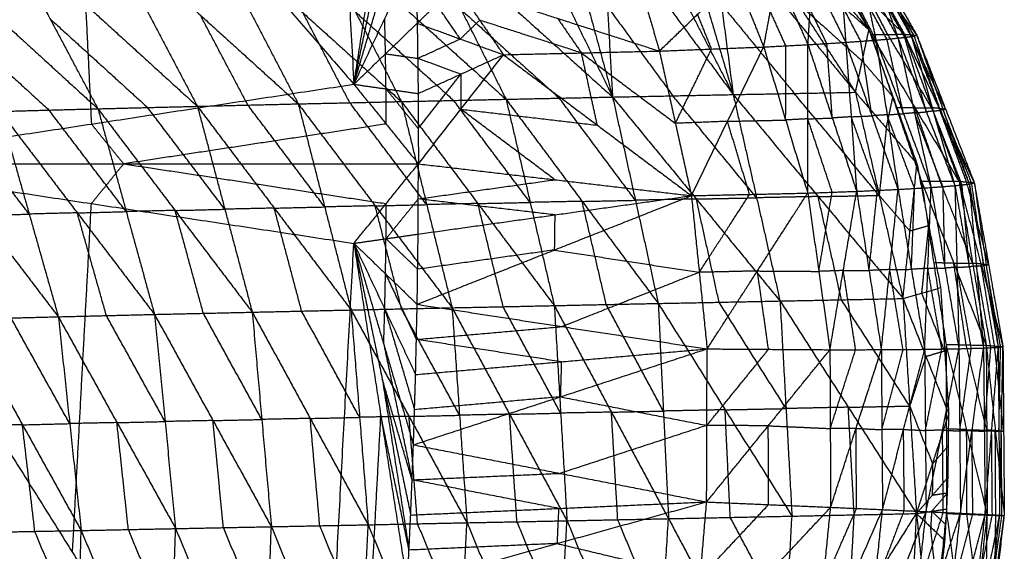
# Model space of a CAD drawing. Header units: millimetres. Extents: x -106 to 110, y -96 to 120.
# Tile 728 of 1020: x 98 to 110, y 7 to 14. Entities that reach past the tile are written whole.
import ezdxf

# ---------------------------------------------------------------- set-up
doc = ezdxf.new("R2010")
doc.units = ezdxf.units.MM
doc.header["$MEASUREMENT"] = 0
doc.layers.add('Default', color=7, linetype='Continuous', true_color=0x000000)

msp = doc.modelspace()

# ---------------------------------------------------------------- linework, layer by layer
at = {"layer": 'Default'}
for points in [[(101.283, 21.752, 12.017), (101.521, 17.355, 12.017), (101.759, 12.958, 12.017)], [(94.693, 21.103, 9.117), (98.226, 17.03, 10.567), (101.759, 12.958, 12.017)], [(101.759, 12.958, 12.017), (102.096, 15.112, 12.221), (102.432, 17.266, 12.424)], [(98.226, 17.03, 10.567), (98.339, 14.743, 10.567), (98.451, 12.457, 10.567)], [(101.759, 12.958, 12.017), (102.117, 14.67, 12.221), (102.475, 16.381, 12.424)], [(101.759, 12.958, 12.017), (102.135, 14.227, 12.221), (102.51, 15.496, 12.424)], [(102.543, 15.027, 9.868), (103.11, 13.898, 9.049), (103.677, 12.769, 8.231)], [(102.543, 15.027, 9.868), (103.782, 13.912, 9.425), (105.02, 12.797, 8.981)], [(103.92, 15.055, 10.635), (104.47, 13.926, 9.808), (105.02, 12.797, 8.981)], [(104.402, 15.064, 10.911), (104.711, 13.931, 9.946), (105.02, 12.797, 8.981)], [(104.888, 15.074, 11.192), (104.954, 13.936, 10.087), (105.02, 12.797, 8.981)], [(104.888, 15.074, 11.192), (105.714, 13.951, 10.528), (106.54, 12.828, 9.864)], [(105.376, 15.085, 11.479), (105.958, 13.956, 10.672), (106.54, 12.828, 9.864)], [(105.868, 15.095, 11.772), (106.204, 13.961, 10.818), (106.54, 12.828, 9.864)], [(106.241, 15.103, 11.995), (106.39, 13.965, 10.929), (106.54, 12.828, 9.864)], [(106.241, 15.103, 11.995), (107.161, 13.98, 11.392), (108.081, 12.857, 10.789)], [(106.615, 15.11, 12.221), (107.348, 13.984, 11.505), (108.081, 12.857, 10.789)], [(106.615, 15.11, 12.221), (107.433, 14.377, 11.869), (108.25, 13.644, 11.516)], [(106.991, 15.118, 12.449), (107.621, 14.381, 11.983), (108.25, 13.644, 11.516)], [(107.369, 15.125, 12.68), (107.81, 14.385, 12.098), (108.25, 13.644, 11.516)], [(96.078, 14.894, 6.774), (97.305, 13.771, 6.23), (98.533, 12.649, 5.686)], [(97.323, 14.922, 7.305), (97.928, 13.785, 6.495), (98.533, 12.649, 5.686)], [(97.323, 14.922, 7.305), (98.555, 13.801, 6.779), (99.787, 12.68, 6.254)], [(98.591, 14.948, 7.875), (99.189, 13.814, 7.064), (99.787, 12.68, 6.254)], [(98.591, 14.948, 7.875), (99.824, 13.829, 7.37), (101.058, 12.711, 6.864)], [(99.879, 14.974, 8.488), (100.468, 13.842, 7.676), (101.058, 12.711, 6.864)], [(99.879, 14.974, 8.488), (101.118, 13.857, 8.007), (102.358, 12.74, 7.525)], [(101.198, 15, 9.153), (101.778, 13.87, 8.339), (102.358, 12.74, 7.525)], [(101.198, 15, 9.153), (102.438, 13.884, 8.692), (103.677, 12.769, 8.231)], [(101.759, 12.958, 12.017), (102.148, 13.785, 12.221), (102.537, 14.611, 12.424)], [(102.537, 14.611, 12.424), (102.547, 14.169, 12.424), (102.557, 13.726, 12.424)], [(102.537, 14.611, 12.424), (102.547, 14.169, 12.424), (102.557, 13.726, 12.424)], [(108.242, 14.402, 12.311), (108.469, 13.995, 12.05), (108.696, 13.588, 11.789)], [(108.242, 14.402, 12.311), (108.548, 13.989, 12.275), (108.854, 13.575, 12.239)], [(108.382, 14.399, 12.682), (108.585, 13.979, 12.598), (108.788, 13.56, 12.514)], [(108.382, 14.399, 12.682), (108.618, 13.987, 12.461), (108.854, 13.575, 12.239)], [(105.609, 13.376, 13.634), (106.091, 13.839, 13.666), (106.573, 14.303, 13.698)], [(106.573, 14.303, 13.698), (106.749, 13.865, 13.685), (106.924, 13.428, 13.671)], [(106.924, 13.428, 13.671), (107.008, 13.876, 13.652), (107.093, 14.324, 13.634)], [(107.093, 14.324, 13.634), (107.288, 13.891, 13.589), (107.482, 13.457, 13.544)], [(107.482, 13.457, 13.544), (107.51, 13.901, 13.524), (107.537, 14.345, 13.504)], [(107.537, 14.345, 13.504), (107.747, 13.915, 13.423), (107.958, 13.486, 13.343)], [(107.859, 14.393, 12.034), (108.069, 13.988, 11.756), (108.278, 13.583, 11.479)], [(107.859, 14.393, 12.034), (108.277, 13.991, 11.911), (108.696, 13.588, 11.789)], [(107.894, 14.363, 13.326), (107.926, 13.925, 13.334), (107.958, 13.486, 13.343)], [(107.894, 14.363, 13.326), (108.116, 13.939, 13.207), (108.339, 13.514, 13.088)], [(108.156, 14.379, 13.118), (108.247, 13.946, 13.103), (108.339, 13.514, 13.088)], [(108.156, 14.379, 13.118), (108.386, 13.959, 12.961), (108.617, 13.539, 12.804)], [(108.318, 14.391, 12.898), (108.468, 13.965, 12.851), (108.617, 13.539, 12.804)], [(108.318, 14.391, 12.898), (108.553, 13.975, 12.706), (108.788, 13.56, 12.514)], [(102.557, 13.726, 12.424), (102.802, 13.963, 12.552), (103.046, 14.199, 12.679)], [(103.046, 14.199, 12.679), (103.345, 13.765, 12.822), (103.644, 13.33, 12.965)], [(103.046, 14.199, 12.679), (104.328, 13.788, 13.157), (105.609, 13.376, 13.634)], [(105.355, 14.26, 13.583), (105.482, 13.818, 13.609), (105.609, 13.376, 13.634)], [(103.1, 13.528, 12.695), (102.951, 13.745, 12.623), (102.802, 13.963, 12.552)], [(104.954, 13.936, 10.087), (105.367, 13.374, 9.755), (105.78, 12.812, 9.423)], [(106.39, 13.965, 10.929), (106.85, 13.404, 10.628), (107.31, 12.842, 10.326)], [(107.348, 13.984, 11.505), (107.757, 13.617, 11.329), (108.166, 13.251, 11.153)], [(107.72, 13.471, 13.443), (107.615, 13.686, 13.484), (107.51, 13.901, 13.524)], [(108.148, 13.5, 13.215), (108.037, 13.712, 13.275), (107.926, 13.925, 13.334)], [(108.478, 13.526, 12.946), (108.362, 13.736, 13.025), (108.247, 13.946, 13.103)], [(108.487, 13.586, 11.634), (108.382, 13.788, 11.773), (108.277, 13.991, 11.911)], [(108.703, 13.549, 12.659), (108.585, 13.757, 12.755), (108.468, 13.965, 12.851)], [(108.775, 13.582, 12.014), (108.661, 13.785, 12.145), (108.548, 13.989, 12.275)], [(108.821, 13.567, 12.377), (108.703, 13.773, 12.488), (108.585, 13.979, 12.598)], [(97.928, 13.785, 6.495), (98.544, 13.225, 6.232), (99.16, 12.665, 5.97)], [(100.423, 12.696, 6.559), (100.123, 13.262, 6.964), (99.824, 13.829, 7.37)], [(101.708, 12.725, 7.195), (101.413, 13.291, 7.601), (101.118, 13.857, 8.007)], [(101.778, 13.87, 8.339), (102.398, 13.312, 8.109), (103.017, 12.754, 7.878)], [(102.158, 13.342, 12.221), (102.153, 13.563, 12.221), (102.148, 13.785, 12.221)], [(103.11, 13.898, 9.049), (103.729, 13.34, 8.828), (104.349, 12.783, 8.606)], [(104.328, 13.788, 13.157), (104.477, 13.57, 13.228), (104.627, 13.353, 13.299)], [(106.267, 13.402, 13.652), (106.179, 13.621, 13.659), (106.091, 13.839, 13.666)], [(107.203, 13.442, 13.607), (107.106, 13.659, 13.63), (107.008, 13.876, 13.652)], [(96.689, 13.755, 5.967), (97.303, 13.194, 5.694), (97.916, 12.633, 5.422)], [(101.759, 12.958, 12.017), (102.158, 13.342, 12.221), (102.557, 13.726, 12.424)], [(102.557, 13.726, 12.424), (102.563, 13.284, 12.424), (102.569, 12.841, 12.424)], [(102.557, 13.726, 12.424), (102.563, 13.284, 12.424), (102.569, 12.841, 12.424)], [(102.557, 13.726, 12.424), (103.1, 13.528, 12.695), (103.644, 13.33, 12.965)], [(103.345, 13.765, 12.822), (103.223, 13.646, 12.758), (103.1, 13.528, 12.695)], [(104.627, 13.353, 13.299), (103.986, 13.559, 13.061), (103.345, 13.765, 12.822)], [(102.563, 13.284, 12.424), (102.832, 13.406, 12.559), (103.1, 13.528, 12.695)], [(108.081, 12.857, 10.789), (108.166, 13.251, 11.153), (108.25, 13.644, 11.516)], [(108.25, 13.644, 11.516), (108.553, 12.8, 11.11), (108.856, 11.955, 10.704)], [(108.278, 13.583, 11.479), (108.487, 13.586, 11.634), (108.696, 13.588, 11.789)], [(108.278, 13.583, 11.479), (108.595, 12.66, 11.054), (108.912, 11.737, 10.628)], [(108.278, 13.583, 11.479), (108.832, 12.659, 11.236), (109.386, 11.735, 10.992)], [(108.339, 13.514, 13.088), (108.478, 13.526, 12.946), (108.617, 13.539, 12.804)], [(108.686, 12.586, 12.913), (108.582, 13.056, 12.93), (108.478, 13.526, 12.946)], [(109.041, 12.662, 11.391), (108.764, 13.124, 11.512), (108.487, 13.586, 11.634)], [(108.617, 13.539, 12.804), (108.703, 13.549, 12.659), (108.788, 13.56, 12.514)], [(108.617, 13.539, 12.804), (108.825, 12.598, 12.771), (109.034, 11.657, 12.738)], [(108.617, 13.539, 12.804), (108.975, 12.61, 12.57), (109.334, 11.68, 12.336)], [(108.696, 13.588, 11.789), (108.775, 13.582, 12.014), (108.854, 13.575, 12.239)], [(108.696, 13.588, 11.789), (109.041, 12.662, 11.391), (109.386, 11.735, 10.992)], [(108.696, 13.588, 11.789), (109.137, 12.653, 11.679), (109.578, 11.717, 11.568)], [(108.975, 12.61, 12.57), (108.839, 13.079, 12.615), (108.703, 13.549, 12.659)], [(109.216, 12.646, 11.904), (108.995, 13.114, 11.959), (108.775, 13.582, 12.014)], [(108.788, 13.56, 12.514), (108.821, 13.567, 12.377), (108.854, 13.575, 12.239)], [(108.788, 13.56, 12.514), (109.061, 12.62, 12.425), (109.334, 11.68, 12.336)], [(108.788, 13.56, 12.514), (109.152, 12.63, 12.226), (109.515, 11.701, 11.937)], [(109.152, 12.63, 12.226), (108.986, 13.099, 12.301), (108.821, 13.567, 12.377)], [(108.854, 13.575, 12.239), (109.184, 12.638, 12.088), (109.515, 11.701, 11.937)], [(108.854, 13.575, 12.239), (109.216, 12.646, 11.904), (109.578, 11.717, 11.568)], [(105.609, 13.376, 13.634), (106.267, 13.402, 13.652), (106.924, 13.428, 13.671)], [(106.013, 11.554, 13.729), (106.468, 12.491, 13.7), (106.924, 13.428, 13.671)], [(106.924, 13.428, 13.671), (107.203, 13.442, 13.607), (107.482, 13.457, 13.544)], [(106.924, 13.428, 13.671), (107.201, 12.507, 13.659), (107.479, 11.587, 13.648)], [(107.201, 12.507, 13.659), (107.202, 12.975, 13.633), (107.203, 13.442, 13.607)], [(107.479, 11.587, 13.648), (107.48, 12.522, 13.596), (107.482, 13.457, 13.544)], [(107.482, 13.457, 13.544), (107.72, 13.471, 13.443), (107.958, 13.486, 13.343)], [(107.482, 13.457, 13.544), (107.789, 12.533, 13.485), (108.096, 11.609, 13.425)], [(107.789, 12.533, 13.485), (107.755, 13.002, 13.464), (107.72, 13.471, 13.443)], [(107.958, 13.486, 13.343), (108.148, 13.5, 13.215), (108.339, 13.514, 13.088)], [(107.958, 13.486, 13.343), (108.027, 12.548, 13.384), (108.096, 11.609, 13.425)], [(107.958, 13.486, 13.343), (108.288, 12.56, 13.227), (108.618, 11.633, 13.112)], [(108.288, 12.56, 13.227), (108.218, 13.03, 13.221), (108.148, 13.5, 13.215)], [(108.339, 13.514, 13.088), (108.479, 12.573, 13.1), (108.618, 11.633, 13.112)], [(108.339, 13.514, 13.088), (108.686, 12.586, 12.913), (109.034, 11.657, 12.738)], [(102.158, 13.342, 12.221), (102.36, 13.313, 12.322), (102.563, 13.284, 12.424)], [(102.164, 12.899, 12.221), (102.161, 13.121, 12.221), (102.158, 13.342, 12.221)], [(103.106, 13.085, 12.695), (102.834, 13.184, 12.559), (102.563, 13.284, 12.424)], [(102.569, 12.841, 12.424), (103.106, 13.085, 12.695), (103.644, 13.33, 12.965)], [(102.572, 11.955, 12.424), (103.108, 12.643, 12.695), (103.644, 13.33, 12.965)], [(103.644, 13.33, 12.965), (104.627, 13.353, 13.299), (105.609, 13.376, 13.634)], [(103.644, 13.33, 12.965), (104.828, 12.442, 13.347), (106.013, 11.554, 13.729)], [(104.627, 13.353, 13.299), (105.219, 12.909, 13.49), (105.811, 12.465, 13.681)], [(104.828, 12.442, 13.347), (104.728, 12.898, 13.323), (104.627, 13.353, 13.299)], [(105.609, 13.376, 13.634), (105.811, 12.465, 13.681), (106.013, 11.554, 13.729)], [(105.811, 12.465, 13.681), (106.039, 12.933, 13.667), (106.267, 13.402, 13.652)], [(108.553, 12.8, 11.11), (108.36, 13.025, 11.132), (108.166, 13.251, 11.153)], [(102.571, 12.398, 12.424), (102.838, 12.742, 12.559), (103.106, 13.085, 12.695)], [(103.106, 13.085, 12.695), (103.107, 12.864, 12.695), (103.108, 12.643, 12.695)], [(95.143, 11.955, 9.117), (98.451, 12.457, 10.567), (101.759, 12.958, 12.017)], [(101.759, 12.958, 12.017), (102.164, 12.899, 12.221), (102.569, 12.841, 12.424)], [(101.759, 12.958, 12.017), (102.166, 12.457, 12.221), (102.572, 11.955, 12.424)], [(102.164, 12.899, 12.221), (102.367, 12.649, 12.322), (102.571, 12.398, 12.424)], [(102.166, 12.457, 12.221), (102.165, 12.678, 12.221), (102.164, 12.899, 12.221)], [(102.569, 12.841, 12.424), (102.571, 12.398, 12.424), (102.572, 11.955, 12.424)], [(102.569, 12.841, 12.424), (102.571, 12.398, 12.424), (102.572, 11.955, 12.424)], [(103.677, 12.769, 8.231), (104.349, 12.783, 8.606), (105.02, 12.797, 8.981)], [(105.307, 11.496, 8.56), (104.828, 12.14, 8.583), (104.349, 12.783, 8.606)], [(105.02, 12.797, 8.981), (105.78, 12.812, 9.423), (106.54, 12.828, 9.864)], [(105.02, 12.797, 8.981), (105.307, 11.496, 8.56), (105.595, 10.196, 8.139)], [(105.02, 12.797, 8.981), (106.075, 11.512, 9.006), (107.13, 10.227, 9.031)], [(106.835, 11.527, 9.447), (106.307, 12.17, 9.435), (105.78, 12.812, 9.423)], [(106.54, 12.828, 9.864), (107.31, 12.842, 10.326), (108.081, 12.857, 10.789)], [(106.54, 12.828, 9.864), (106.835, 11.527, 9.447), (107.13, 10.227, 9.031)], [(106.54, 12.828, 9.864), (107.61, 11.543, 9.911), (108.68, 10.258, 9.959)], [(108.38, 11.557, 10.374), (107.845, 12.2, 10.35), (107.31, 12.842, 10.326)], [(108.081, 12.857, 10.789), (108.38, 11.557, 10.374), (108.68, 10.258, 9.959)], [(108.081, 12.857, 10.789), (108.469, 12.406, 10.747), (108.856, 11.955, 10.704)], [(108.469, 12.406, 10.747), (108.511, 12.603, 10.929), (108.553, 12.8, 11.11)], [(98.533, 12.649, 5.686), (99.16, 12.665, 5.97), (99.787, 12.68, 6.254)], [(100.133, 11.383, 5.85), (99.646, 12.024, 5.91), (99.16, 12.665, 5.97)], [(99.787, 12.68, 6.254), (100.423, 12.696, 6.559), (101.058, 12.711, 6.864)], [(99.787, 12.68, 6.254), (100.133, 11.383, 5.85), (100.478, 10.086, 5.446)], [(99.787, 12.68, 6.254), (100.755, 11.397, 6.154), (101.724, 10.114, 6.054)], [(101.391, 11.412, 6.459), (100.907, 12.054, 6.509), (100.423, 12.696, 6.559)], [(101.058, 12.711, 6.864), (101.708, 12.725, 7.195), (102.358, 12.74, 7.525)], [(101.058, 12.711, 6.864), (101.391, 11.412, 6.459), (101.724, 10.114, 6.054)], [(101.058, 12.711, 6.864), (102.027, 11.426, 6.787), (102.997, 10.142, 6.709)], [(102.677, 11.441, 7.117), (102.193, 12.083, 7.156), (101.708, 12.725, 7.195)], [(102.358, 12.74, 7.525), (103.017, 12.754, 7.878), (103.677, 12.769, 8.231)], [(102.358, 12.74, 7.525), (102.677, 11.441, 7.117), (102.997, 10.142, 6.709)], [(102.358, 12.74, 7.525), (103.322, 11.455, 7.465), (104.285, 10.169, 7.404)], [(103.981, 11.469, 7.818), (103.499, 12.112, 7.848), (103.017, 12.754, 7.878)], [(103.677, 12.769, 8.231), (103.981, 11.469, 7.818), (104.285, 10.169, 7.404)], [(103.677, 12.769, 8.231), (104.636, 11.482, 8.185), (105.595, 10.196, 8.139)], [(108.832, 12.659, 11.236), (108.714, 12.66, 11.145), (108.595, 12.66, 11.054)], [(108.832, 12.659, 11.236), (108.937, 12.66, 11.313), (109.041, 12.662, 11.391)], [(109.149, 11.736, 10.81), (108.991, 12.197, 11.023), (108.832, 12.659, 11.236)], [(109.137, 12.653, 11.679), (109.089, 12.657, 11.535), (109.041, 12.662, 11.391)], [(96.085, 12.58, 4.67), (97.06, 11.304, 4.512), (98.034, 10.028, 4.353)], [(97.667, 11.322, 4.756), (97.18, 11.96, 4.835), (96.693, 12.598, 4.914)], [(97.3, 12.616, 5.159), (97.916, 12.633, 5.422), (98.533, 12.649, 5.686)], [(97.3, 12.616, 5.159), (97.667, 11.322, 4.756), (98.034, 10.028, 4.353)], [(97.3, 12.616, 5.159), (98.273, 11.337, 5.019), (99.246, 10.058, 4.879)], [(98.89, 11.353, 5.282), (98.403, 11.993, 5.352), (97.916, 12.633, 5.422)], [(98.533, 12.649, 5.686), (98.89, 11.353, 5.282), (99.246, 10.058, 4.879)], [(98.533, 12.649, 5.686), (99.505, 11.368, 5.566), (100.478, 10.086, 5.446)], [(103.108, 12.643, 12.695), (103.968, 12.542, 13.021), (104.828, 12.442, 13.347)], [(104.293, 11.755, 13.077), (103.7, 12.199, 12.886), (103.108, 12.643, 12.695)], [(108.027, 12.548, 13.384), (107.908, 12.54, 13.434), (107.789, 12.533, 13.485)], [(108.027, 12.548, 13.384), (108.158, 12.554, 13.306), (108.288, 12.56, 13.227)], [(108.357, 11.621, 13.269), (108.192, 12.084, 13.326), (108.027, 12.548, 13.384)], [(108.479, 12.573, 13.1), (108.383, 12.567, 13.164), (108.288, 12.56, 13.227)], [(108.479, 12.573, 13.1), (108.582, 12.58, 13.007), (108.686, 12.586, 12.913)], [(108.826, 11.645, 12.925), (108.652, 12.109, 13.013), (108.479, 12.573, 13.1)], [(108.825, 12.598, 12.771), (108.756, 12.592, 12.842), (108.686, 12.586, 12.913)], [(108.825, 12.598, 12.771), (108.9, 12.604, 12.671), (108.975, 12.61, 12.57)], [(109.184, 11.669, 12.537), (109.004, 12.133, 12.654), (108.825, 12.598, 12.771)], [(109.061, 12.62, 12.425), (109.018, 12.615, 12.498), (108.975, 12.61, 12.57)], [(109.061, 12.62, 12.425), (109.106, 12.625, 12.325), (109.152, 12.63, 12.226)], [(109.424, 11.69, 12.137), (109.243, 12.155, 12.281), (109.061, 12.62, 12.425)], [(109.482, 11.726, 11.28), (109.309, 12.189, 11.479), (109.137, 12.653, 11.679)], [(109.137, 12.653, 11.679), (109.176, 12.649, 11.791), (109.216, 12.646, 11.904)], [(109.184, 12.638, 12.088), (109.168, 12.634, 12.157), (109.152, 12.63, 12.226)], [(109.184, 12.638, 12.088), (109.2, 12.642, 11.996), (109.216, 12.646, 11.904)], [(109.546, 11.709, 11.753), (109.365, 12.173, 11.92), (109.184, 12.638, 12.088)], [(98.858, 11.955, 10.77), (98.654, 12.206, 10.669), (98.451, 12.457, 10.567)], [(102.166, 12.457, 12.221), (100.512, 12.206, 11.496), (98.858, 11.955, 10.77)], [(106.468, 12.491, 13.7), (106.14, 12.478, 13.691), (105.811, 12.465, 13.681)], [(106.468, 12.491, 13.7), (106.835, 12.499, 13.68), (107.201, 12.507, 13.659)], [(106.746, 11.57, 13.688), (106.607, 12.031, 13.694), (106.468, 12.491, 13.7)], [(107.48, 12.522, 13.596), (107.341, 12.515, 13.628), (107.201, 12.507, 13.659)], [(107.48, 12.522, 13.596), (107.635, 12.527, 13.54), (107.789, 12.533, 13.485)], [(107.787, 11.598, 13.537), (107.634, 12.06, 13.566), (107.48, 12.522, 13.596)], [(108.469, 12.406, 10.747), (108.425, 11.982, 10.56), (108.38, 11.557, 10.374)], [(95.143, 11.955, 9.117), (98.213, 7.057, 10.567), (101.283, 2.159, 12.017)], [(95.143, 11.955, 9.117), (98.451, 11.454, 10.567), (101.759, 10.953, 12.017)], [(95.143, 11.955, 9.117), (98.858, 11.955, 10.77), (102.572, 11.955, 12.424)], [(98.451, 11.454, 10.567), (98.654, 11.705, 10.669), (98.858, 11.955, 10.77)], [(98.858, 11.955, 10.77), (100.512, 11.705, 11.496), (102.166, 11.454, 12.221)], [(101.759, 10.953, 12.017), (102.166, 11.454, 12.221), (102.572, 11.955, 12.424)], [(102.569, 11.07, 12.424), (102.571, 11.513, 12.424), (102.572, 11.955, 12.424)], [(102.569, 11.07, 12.424), (102.571, 11.513, 12.424), (102.572, 11.955, 12.424)], [(102.572, 11.955, 12.424), (104.293, 11.755, 13.077), (106.013, 11.554, 13.729)], [(108.68, 10.258, 9.959), (108.768, 11.107, 10.332), (108.856, 11.955, 10.704)], [(108.856, 11.955, 10.704), (109.005, 11.175, 10.492), (109.154, 10.395, 10.28)], [(102.571, 11.513, 12.424), (103.432, 11.634, 12.75), (104.293, 11.755, 13.077)], [(108.912, 11.737, 10.628), (109.067, 10.708, 10.399), (109.222, 9.68, 10.169)], [(108.912, 11.737, 10.628), (109.149, 11.736, 10.81), (109.386, 11.735, 10.992)], [(108.912, 11.737, 10.628), (109.32, 10.703, 10.596), (109.729, 9.668, 10.563)], [(109.034, 11.657, 12.738), (109.184, 11.669, 12.537), (109.334, 11.68, 12.336)], [(109.558, 10.702, 10.778), (109.353, 11.219, 10.794), (109.149, 11.736, 10.81)], [(109.21, 10.641, 12.647), (109.197, 11.155, 12.592), (109.184, 11.669, 12.537)], [(109.334, 11.68, 12.336), (109.424, 11.69, 12.137), (109.515, 11.701, 11.937)], [(109.334, 11.68, 12.336), (109.36, 10.653, 12.446), (109.385, 9.625, 12.556)], [(109.334, 11.68, 12.336), (109.515, 10.657, 12.212), (109.695, 9.634, 12.089)], [(109.386, 11.735, 10.992), (109.482, 11.726, 11.28), (109.578, 11.717, 11.568)], [(109.386, 11.735, 10.992), (109.558, 10.702, 10.778), (109.729, 9.668, 10.563)], [(109.386, 11.735, 10.992), (109.663, 10.694, 11.101), (109.94, 9.652, 11.209)], [(109.515, 10.657, 12.212), (109.469, 11.174, 12.175), (109.424, 11.69, 12.137)], [(109.759, 10.685, 11.389), (109.62, 11.205, 11.334), (109.482, 11.726, 11.28)], [(109.515, 11.701, 11.937), (109.546, 11.709, 11.753), (109.578, 11.717, 11.568)], [(109.515, 11.701, 11.937), (109.605, 10.667, 12.013), (109.695, 9.634, 12.089)], [(109.515, 11.701, 11.937), (109.697, 10.672, 11.783), (109.88, 9.643, 11.63)], [(109.697, 10.672, 11.783), (109.622, 11.19, 11.768), (109.546, 11.709, 11.753)], [(109.578, 11.717, 11.568), (109.729, 10.68, 11.599), (109.88, 9.643, 11.63)], [(109.578, 11.717, 11.568), (109.759, 10.685, 11.389), (109.94, 9.652, 11.209)], [(102.557, 10.185, 12.424), (104.285, 10.869, 13.077), (106.013, 11.554, 13.729)], [(102.569, 11.07, 12.424), (104.291, 11.312, 13.077), (106.013, 11.554, 13.729)], [(106.013, 11.554, 13.729), (106.746, 11.57, 13.688), (107.479, 11.587, 13.648)], [(106.013, 11.554, 13.729), (106.112, 10.588, 13.758), (106.211, 9.623, 13.787)], [(106.112, 10.588, 13.758), (106.429, 11.079, 13.723), (106.746, 11.57, 13.688)], [(106.211, 9.623, 13.787), (106.845, 10.605, 13.717), (107.479, 11.587, 13.648)], [(107.61, 11.543, 9.911), (107.222, 11.535, 9.679), (106.835, 11.527, 9.447)], [(107.479, 11.587, 13.648), (107.787, 11.598, 13.537), (108.096, 11.609, 13.425)], [(107.479, 11.587, 13.648), (107.619, 10.6, 13.646), (107.759, 9.613, 13.643)], [(107.61, 11.543, 9.911), (107.995, 11.55, 10.143), (108.38, 11.557, 10.374)], [(107.905, 10.242, 9.495), (107.757, 10.893, 9.703), (107.61, 11.543, 9.911)], [(107.619, 10.6, 13.646), (107.703, 11.099, 13.591), (107.787, 11.598, 13.537)], [(107.759, 9.613, 13.643), (107.927, 10.611, 13.534), (108.096, 11.609, 13.425)], [(108.096, 11.609, 13.425), (108.357, 11.621, 13.269), (108.618, 11.633, 13.112)], [(108.096, 11.609, 13.425), (108.252, 10.611, 13.397), (108.407, 9.614, 13.369)], [(108.252, 10.611, 13.397), (108.305, 11.116, 13.333), (108.357, 11.621, 13.269)], [(108.38, 11.557, 10.374), (108.574, 11.332, 10.353), (108.768, 11.107, 10.332)], [(108.407, 9.614, 13.369), (108.513, 10.623, 13.241), (108.618, 11.633, 13.112)], [(108.618, 11.633, 13.112), (108.826, 11.645, 12.925), (109.034, 11.657, 12.738)], [(108.618, 11.633, 13.112), (108.786, 10.626, 13.054), (108.953, 9.618, 12.995)], [(108.786, 10.626, 13.054), (108.806, 11.135, 12.989), (108.826, 11.645, 12.925)], [(108.953, 9.618, 12.995), (108.993, 10.638, 12.867), (109.034, 11.657, 12.738)], [(109.034, 11.657, 12.738), (109.21, 10.641, 12.647), (109.385, 9.625, 12.556)], [(98.213, 7.057, 10.567), (98.332, 9.256, 10.567), (98.451, 11.454, 10.567)], [(102.027, 11.426, 6.787), (101.709, 11.419, 6.623), (101.391, 11.412, 6.459)], [(102.027, 11.426, 6.787), (102.352, 11.434, 6.952), (102.677, 11.441, 7.117)], [(102.36, 10.128, 6.381), (102.194, 10.777, 6.584), (102.027, 11.426, 6.787)], [(102.571, 11.513, 12.424), (102.367, 11.262, 12.322), (102.164, 11.012, 12.221)], [(102.164, 11.012, 12.221), (102.165, 11.233, 12.221), (102.166, 11.454, 12.221)], [(104.291, 11.312, 13.077), (103.431, 11.412, 12.75), (102.571, 11.513, 12.424)], [(103.322, 11.455, 7.465), (102.999, 11.448, 7.291), (102.677, 11.441, 7.117)], [(103.322, 11.455, 7.465), (103.651, 11.462, 7.641), (103.981, 11.469, 7.818)], [(103.641, 10.155, 7.057), (103.481, 10.805, 7.261), (103.322, 11.455, 7.465)], [(104.636, 11.482, 8.185), (104.308, 11.476, 8.001), (103.981, 11.469, 7.818)], [(104.636, 11.482, 8.185), (104.972, 11.489, 8.373), (105.307, 11.496, 8.56)], [(104.94, 10.183, 7.772), (104.788, 10.832, 7.978), (104.636, 11.482, 8.185)], [(106.075, 11.512, 9.006), (105.691, 11.504, 8.783), (105.307, 11.496, 8.56)], [(106.075, 11.512, 9.006), (106.455, 11.52, 9.227), (106.835, 11.527, 9.447)], [(106.362, 10.211, 8.585), (106.219, 10.862, 8.796), (106.075, 11.512, 9.006)], [(97.06, 11.304, 4.512), (97.363, 11.313, 4.634), (97.667, 11.322, 4.756)], [(98.273, 11.337, 5.019), (97.97, 11.33, 4.888), (97.667, 11.322, 4.756)], [(98.273, 11.337, 5.019), (98.581, 11.345, 5.151), (98.89, 11.353, 5.282)], [(98.64, 10.043, 4.616), (98.457, 10.69, 4.818), (98.273, 11.337, 5.019)], [(99.505, 11.368, 5.566), (99.197, 11.361, 5.424), (98.89, 11.353, 5.282)], [(99.505, 11.368, 5.566), (99.819, 11.375, 5.708), (100.133, 11.383, 5.85)], [(99.862, 10.072, 5.163), (99.684, 10.72, 5.364), (99.505, 11.368, 5.566)], [(100.755, 11.397, 6.154), (100.444, 11.39, 6.002), (100.133, 11.383, 5.85)], [(100.755, 11.397, 6.154), (101.073, 11.405, 6.306), (101.391, 11.412, 6.459)], [(101.101, 10.1, 5.75), (100.928, 10.749, 5.952), (100.755, 11.397, 6.154)], [(104.291, 11.312, 13.077), (104.288, 11.091, 13.077), (104.285, 10.869, 13.077)], [(109.005, 11.175, 10.492), (108.887, 11.141, 10.412), (108.768, 11.107, 10.332)], [(108.917, 10.326, 10.12), (108.961, 10.751, 10.306), (109.005, 11.175, 10.492)], [(101.759, 10.953, 12.017), (102.164, 11.012, 12.221), (102.569, 11.07, 12.424)], [(102.557, 10.185, 12.424), (102.563, 10.627, 12.424), (102.569, 11.07, 12.424)], [(102.557, 10.185, 12.424), (102.563, 10.627, 12.424), (102.569, 11.07, 12.424)], [(101.283, 2.159, 12.017), (101.521, 6.556, 12.017), (101.759, 10.953, 12.017)], [(101.759, 10.953, 12.017), (102.096, 8.799, 12.221), (102.432, 6.646, 12.424)], [(101.759, 10.953, 12.017), (102.117, 9.242, 12.221), (102.475, 7.53, 12.424)], [(101.759, 10.953, 12.017), (102.135, 9.684, 12.221), (102.51, 8.415, 12.424)], [(101.759, 10.953, 12.017), (102.148, 10.126, 12.221), (102.537, 9.3, 12.424)], [(101.759, 10.953, 12.017), (102.158, 10.569, 12.221), (102.557, 10.185, 12.424)], [(102.158, 10.569, 12.221), (102.161, 10.79, 12.221), (102.164, 11.012, 12.221)], [(102.164, 11.012, 12.221), (102.363, 10.819, 12.322), (102.563, 10.627, 12.424)], [(104.285, 10.869, 13.077), (103.424, 10.748, 12.75), (102.563, 10.627, 12.424)], [(104.285, 10.869, 13.077), (105.199, 10.729, 13.417), (106.112, 10.588, 13.758)], [(109.32, 10.703, 10.596), (109.194, 10.705, 10.497), (109.067, 10.708, 10.399)], [(109.476, 9.674, 10.366), (109.398, 10.188, 10.481), (109.32, 10.703, 10.596)], [(109.32, 10.703, 10.596), (109.439, 10.702, 10.687), (109.558, 10.702, 10.778)], [(109.663, 10.694, 11.101), (109.61, 10.698, 10.939), (109.558, 10.702, 10.778)], [(109.834, 9.66, 10.886), (109.749, 10.177, 10.993), (109.663, 10.694, 11.101)], [(109.663, 10.694, 11.101), (109.711, 10.689, 11.245), (109.759, 10.685, 11.389)], [(109.729, 10.68, 11.599), (109.713, 10.676, 11.691), (109.697, 10.672, 11.783)], [(109.729, 10.68, 11.599), (109.744, 10.682, 11.494), (109.759, 10.685, 11.389)], [(109.91, 9.648, 11.419), (109.819, 10.164, 11.509), (109.729, 10.68, 11.599)], [(102.148, 10.126, 12.221), (102.153, 10.348, 12.221), (102.158, 10.569, 12.221)], [(102.158, 10.569, 12.221), (102.353, 10.156, 12.322), (102.547, 9.742, 12.424)], [(106.112, 10.588, 13.758), (105.248, 10.246, 13.432), (104.384, 9.904, 13.105)], [(106.845, 10.605, 13.717), (106.479, 10.596, 13.737), (106.112, 10.588, 13.758)], [(106.845, 10.605, 13.717), (107.232, 10.602, 13.682), (107.619, 10.6, 13.646)], [(106.985, 9.618, 13.715), (106.915, 10.111, 13.716), (106.845, 10.605, 13.717)], [(107.927, 10.611, 13.534), (107.773, 10.605, 13.59), (107.619, 10.6, 13.646)], [(107.927, 10.611, 13.534), (108.09, 10.611, 13.466), (108.252, 10.611, 13.397)], [(108.083, 9.613, 13.506), (108.005, 10.112, 13.52), (107.927, 10.611, 13.534)], [(108.513, 10.623, 13.241), (108.382, 10.617, 13.319), (108.252, 10.611, 13.397)], [(108.513, 10.623, 13.241), (108.649, 10.625, 13.147), (108.786, 10.626, 13.054)], [(108.68, 9.616, 13.182), (108.597, 10.12, 13.211), (108.513, 10.623, 13.241)], [(108.993, 10.638, 12.867), (108.89, 10.632, 12.96), (108.786, 10.626, 13.054)], [(108.993, 10.638, 12.867), (109.101, 10.64, 12.757), (109.21, 10.641, 12.647)], [(109.169, 9.622, 12.775), (109.081, 10.13, 12.821), (108.993, 10.638, 12.867)], [(109.36, 10.653, 12.446), (109.285, 10.647, 12.547), (109.21, 10.641, 12.647)], [(109.36, 10.653, 12.446), (109.437, 10.655, 12.329), (109.515, 10.657, 12.212)], [(109.54, 9.63, 12.322), (109.45, 10.141, 12.384), (109.36, 10.653, 12.446)], [(109.605, 10.667, 12.013), (109.56, 10.662, 12.113), (109.515, 10.657, 12.212)], [(109.605, 10.667, 12.013), (109.651, 10.669, 11.898), (109.697, 10.672, 11.783)], [(109.787, 9.638, 11.859), (109.696, 10.153, 11.936), (109.605, 10.667, 12.013)], [(108.68, 10.258, 9.959), (108.917, 10.326, 10.12), (109.154, 10.395, 10.28)], [(109.205, 9.598, 10.186), (109.061, 9.962, 10.153), (108.917, 10.326, 10.12)], [(109.154, 10.395, 10.28), (109.205, 9.598, 10.186), (109.257, 8.801, 10.092)], [(102.537, 9.3, 12.424), (102.547, 9.742, 12.424), (102.557, 10.185, 12.424)], [(102.537, 9.3, 12.424), (102.547, 9.742, 12.424), (102.557, 10.185, 12.424)], [(102.557, 10.185, 12.424), (104.384, 9.904, 13.105), (106.211, 9.623, 13.787)], [(104.285, 10.169, 7.404), (104.94, 10.183, 7.772), (105.595, 10.196, 8.139)], [(105.66, 8.84, 8.068), (105.3, 9.511, 7.92), (104.94, 10.183, 7.772)], [(105.595, 10.196, 8.139), (106.362, 10.211, 8.585), (107.13, 10.227, 9.031)], [(105.595, 10.196, 8.139), (105.66, 8.84, 8.068), (105.725, 7.484, 7.997)], [(105.595, 10.196, 8.139), (106.438, 8.856, 8.52), (107.281, 7.516, 8.902)], [(107.206, 8.871, 8.966), (106.784, 9.541, 8.776), (106.362, 10.211, 8.585)], [(107.13, 10.227, 9.031), (107.905, 10.242, 9.495), (108.68, 10.258, 9.959)], [(107.13, 10.227, 9.031), (107.206, 8.871, 8.966), (107.281, 7.516, 8.902)], [(107.13, 10.227, 9.031), (107.99, 8.888, 9.435), (108.85, 7.549, 9.839)], [(108.765, 8.903, 9.899), (108.335, 9.573, 9.697), (107.905, 10.242, 9.495)], [(108.68, 10.258, 9.959), (108.765, 8.903, 9.899), (108.85, 7.549, 9.839)], [(108.68, 10.258, 9.959), (108.968, 9.529, 10.025), (109.257, 8.801, 10.092)], [(98.034, 10.028, 4.353), (98.64, 10.043, 4.616), (99.246, 10.058, 4.879)], [(99.246, 10.058, 4.879), (99.862, 10.072, 5.163), (100.478, 10.086, 5.446)], [(99.246, 10.058, 4.879), (99.379, 8.708, 4.826), (99.512, 7.359, 4.774)], [(99.246, 10.058, 4.879), (99.983, 8.72, 5.109), (100.719, 7.383, 5.339)], [(100.598, 8.734, 5.393), (100.23, 9.403, 5.278), (99.862, 10.072, 5.163)], [(100.478, 10.086, 5.446), (101.101, 10.1, 5.75), (101.724, 10.114, 6.054)], [(100.478, 10.086, 5.446), (100.598, 8.734, 5.393), (100.719, 7.383, 5.339)], [(100.478, 10.086, 5.446), (101.209, 8.747, 5.694), (101.939, 7.407, 5.943)], [(101.832, 8.761, 5.998), (101.466, 9.43, 5.874), (101.101, 10.1, 5.75)], [(101.724, 10.114, 6.054), (102.36, 10.128, 6.381), (102.997, 10.142, 6.709)], [(101.724, 10.114, 6.054), (101.832, 8.761, 5.998), (101.939, 7.407, 5.943)], [(101.724, 10.114, 6.054), (102.454, 8.773, 6.323), (103.185, 7.433, 6.592)], [(102.135, 9.684, 12.221), (102.142, 9.905, 12.221), (102.148, 10.126, 12.221)], [(102.148, 10.126, 12.221), (102.336, 9.492, 12.322), (102.524, 8.857, 12.424)], [(103.091, 8.787, 6.65), (102.726, 9.458, 6.516), (102.36, 10.128, 6.381)], [(102.997, 10.142, 6.709), (103.641, 10.155, 7.057), (104.285, 10.169, 7.404)], [(102.997, 10.142, 6.709), (103.091, 8.787, 6.65), (103.185, 7.433, 6.592)], [(102.997, 10.142, 6.709), (103.721, 8.8, 6.993), (104.445, 7.458, 7.277)], [(104.365, 8.814, 7.341), (104.003, 9.484, 7.199), (103.641, 10.155, 7.057)], [(104.285, 10.169, 7.404), (104.365, 8.814, 7.341), (104.445, 7.458, 7.277)], [(104.285, 10.169, 7.404), (105.005, 8.826, 7.701), (105.725, 7.484, 7.997)], [(96.843, 9.998, 3.868), (97.438, 10.013, 4.111), (98.034, 10.028, 4.353)], [(96.843, 9.998, 3.868), (97.582, 8.667, 4.058), (98.322, 7.335, 4.248)], [(98.178, 8.682, 4.301), (97.808, 9.347, 4.206), (97.438, 10.013, 4.111)], [(98.034, 10.028, 4.353), (98.178, 8.682, 4.301), (98.322, 7.335, 4.248)], [(98.034, 10.028, 4.353), (98.773, 8.694, 4.564), (99.512, 7.359, 4.774)], [(99.379, 8.708, 4.826), (99.009, 9.376, 4.721), (98.64, 10.043, 4.616)], [(102.547, 9.742, 12.424), (103.466, 9.823, 12.765), (104.384, 9.904, 13.105)], [(102.135, 9.684, 12.221), (102.314, 8.828, 12.322), (102.493, 7.973, 12.424)], [(104.374, 9.461, 13.105), (103.461, 9.602, 12.765), (102.547, 9.742, 12.424)], [(109.222, 9.68, 10.169), (109.226, 8.615, 10.119), (109.23, 7.55, 10.069)], [(109.222, 9.68, 10.169), (109.476, 9.674, 10.366), (109.729, 9.668, 10.563)], [(109.222, 9.68, 10.169), (109.482, 8.605, 10.32), (109.741, 7.529, 10.471)], [(102.51, 8.415, 12.424), (104.361, 9.019, 13.105), (106.211, 9.623, 13.787)], [(102.537, 9.3, 12.424), (104.374, 9.461, 13.105), (106.211, 9.623, 13.787)], [(106.205, 7.695, 13.803), (106.208, 8.659, 13.795), (106.211, 9.623, 13.787)], [(106.205, 7.695, 13.803), (106.982, 8.654, 13.723), (107.759, 9.613, 13.643)], [(106.208, 8.659, 13.795), (106.597, 9.138, 13.755), (106.985, 9.618, 13.715)], [(106.211, 9.623, 13.787), (106.985, 9.618, 13.715), (107.759, 9.613, 13.643)], [(107.759, 9.613, 13.643), (108.083, 9.613, 13.506), (108.407, 9.614, 13.369)], [(107.759, 9.613, 13.643), (107.763, 8.62, 13.646), (107.768, 7.627, 13.648)], [(107.763, 8.62, 13.646), (107.923, 9.117, 13.576), (108.083, 9.613, 13.506)], [(107.768, 7.627, 13.648), (108.088, 8.621, 13.508), (108.407, 9.614, 13.369)], [(108.407, 9.614, 13.369), (108.68, 9.616, 13.182), (108.953, 9.618, 12.995)], [(108.407, 9.614, 13.369), (108.414, 8.606, 13.366), (108.422, 7.598, 13.362)], [(108.414, 8.606, 13.366), (108.547, 9.111, 13.274), (108.68, 9.616, 13.182)], [(108.422, 7.598, 13.362), (108.687, 8.608, 13.179), (108.953, 9.618, 12.995)], [(108.953, 9.618, 12.995), (109.169, 9.622, 12.775), (109.385, 9.625, 12.556)], [(108.953, 9.618, 12.995), (108.962, 8.595, 12.985), (108.971, 7.573, 12.975)], [(108.962, 8.595, 12.985), (109.066, 9.109, 12.88), (109.169, 9.622, 12.775)], [(108.968, 9.529, 10.025), (109.087, 9.563, 10.106), (109.205, 9.598, 10.186)], [(108.971, 7.573, 12.975), (109.178, 8.599, 12.765), (109.385, 9.625, 12.556)], [(109.385, 9.625, 12.556), (109.54, 9.63, 12.322), (109.695, 9.634, 12.089)], [(109.385, 9.625, 12.556), (109.395, 8.589, 12.539), (109.404, 7.552, 12.521)], [(109.395, 8.589, 12.539), (109.468, 9.109, 12.43), (109.54, 9.63, 12.322)], [(109.404, 7.552, 12.521), (109.55, 8.593, 12.305), (109.695, 9.634, 12.089)], [(109.735, 8.599, 10.517), (109.605, 9.137, 10.442), (109.476, 9.674, 10.366)], [(109.695, 9.634, 12.089), (109.787, 9.638, 11.859), (109.88, 9.643, 11.63)], [(109.695, 9.634, 12.089), (109.705, 8.585, 12.064), (109.715, 7.537, 12.04)], [(109.705, 8.585, 12.064), (109.746, 9.112, 11.962), (109.787, 9.638, 11.859)], [(109.715, 7.537, 12.04), (109.797, 8.59, 11.835), (109.88, 9.643, 11.63)], [(109.729, 9.668, 10.563), (109.735, 8.599, 10.517), (109.741, 7.529, 10.471)], [(109.729, 9.668, 10.563), (109.834, 9.66, 10.886), (109.94, 9.652, 11.209)], [(109.729, 9.668, 10.563), (109.843, 8.595, 10.849), (109.957, 7.522, 11.134)], [(109.948, 8.587, 11.172), (109.891, 9.124, 11.029), (109.834, 9.66, 10.886)], [(109.88, 9.643, 11.63), (109.91, 9.648, 11.419), (109.94, 9.652, 11.209)], [(109.88, 9.643, 11.63), (109.889, 8.585, 11.598), (109.898, 7.527, 11.567)], [(109.889, 8.585, 11.598), (109.899, 9.116, 11.509), (109.91, 9.648, 11.419)], [(109.898, 7.527, 11.567), (109.919, 8.59, 11.388), (109.94, 9.652, 11.209)], [(109.94, 9.652, 11.209), (109.948, 8.587, 11.172), (109.957, 7.522, 11.134)], [(104.374, 9.461, 13.105), (104.368, 9.24, 13.105), (104.361, 9.019, 13.105)], [(108.968, 9.529, 10.025), (108.866, 9.216, 9.962), (108.765, 8.903, 9.899)], [(102.493, 7.973, 12.424), (102.305, 8.607, 12.322), (102.117, 9.242, 12.221)], [(102.117, 9.242, 12.221), (102.286, 8.165, 12.322), (102.454, 7.088, 12.424)], [(102.51, 8.415, 12.424), (102.524, 8.857, 12.424), (102.537, 9.3, 12.424)], [(102.51, 8.415, 12.424), (102.524, 8.857, 12.424), (102.537, 9.3, 12.424)], [(104.361, 9.019, 13.105), (103.442, 8.938, 12.765), (102.524, 8.857, 12.424)], [(104.361, 9.019, 13.105), (105.284, 8.839, 13.45), (106.208, 8.659, 13.795)], [(103.721, 8.8, 6.993), (104.043, 8.807, 7.167), (104.365, 8.814, 7.341)], [(105.005, 8.826, 7.701), (104.685, 8.82, 7.521), (104.365, 8.814, 7.341)], [(105.005, 8.826, 7.701), (105.332, 8.833, 7.885), (105.66, 8.84, 8.068)], [(105.085, 7.471, 7.637), (105.045, 8.149, 7.669), (105.005, 8.826, 7.701)], [(106.438, 8.856, 8.52), (106.049, 8.848, 8.294), (105.66, 8.84, 8.068)], [(106.438, 8.856, 8.52), (106.822, 8.864, 8.743), (107.206, 8.871, 8.966)], [(106.503, 7.5, 8.45), (106.47, 8.178, 8.485), (106.438, 8.856, 8.52)], [(107.99, 8.888, 9.435), (107.598, 8.88, 9.201), (107.206, 8.871, 8.966)], [(107.99, 8.888, 9.435), (108.377, 8.896, 9.667), (108.765, 8.903, 9.899)], [(108.065, 7.532, 9.37), (108.028, 8.21, 9.403), (107.99, 8.888, 9.435)], [(108.765, 8.903, 9.899), (108.909, 8.539, 9.932), (109.053, 8.175, 9.965)], [(98.773, 8.694, 4.564), (98.475, 8.688, 4.432), (98.178, 8.682, 4.301)], [(98.773, 8.694, 4.564), (99.076, 8.701, 4.695), (99.379, 8.708, 4.826)], [(98.917, 7.347, 4.511), (98.845, 8.02, 4.537), (98.773, 8.694, 4.564)], [(99.983, 8.72, 5.109), (99.681, 8.714, 4.968), (99.379, 8.708, 4.826)], [(99.983, 8.72, 5.109), (100.291, 8.727, 5.251), (100.598, 8.734, 5.393)], [(100.115, 7.371, 5.056), (100.049, 8.046, 5.083), (99.983, 8.72, 5.109)], [(101.209, 8.747, 5.694), (100.904, 8.741, 5.544), (100.598, 8.734, 5.393)], [(101.209, 8.747, 5.694), (101.52, 8.754, 5.846), (101.832, 8.761, 5.998)], [(101.329, 7.395, 5.641), (101.269, 8.071, 5.668), (101.209, 8.747, 5.694)], [(102.454, 8.773, 6.323), (102.143, 8.767, 6.16), (101.832, 8.761, 5.998)], [(102.096, 8.799, 12.221), (101.977, 6.601, 12.221), (101.858, 4.403, 12.221)], [(102.454, 7.088, 12.424), (102.275, 7.944, 12.322), (102.096, 8.799, 12.221)], [(102.454, 8.773, 6.323), (102.773, 8.78, 6.486), (103.091, 8.787, 6.65)], [(102.562, 7.42, 6.267), (102.508, 8.097, 6.295), (102.454, 8.773, 6.323)], [(103.721, 8.8, 6.993), (103.406, 8.794, 6.822), (103.091, 8.787, 6.65)], [(103.815, 7.445, 6.934), (103.768, 8.123, 6.964), (103.721, 8.8, 6.993)], [(108.85, 7.549, 9.839), (109.053, 8.175, 9.965), (109.257, 8.801, 10.092)], [(109.248, 8.005, 10.067), (109.253, 8.403, 10.079), (109.257, 8.801, 10.092)], [(97.582, 8.667, 4.058), (97.291, 8.661, 3.937), (96.999, 8.656, 3.816)], [(97.582, 8.667, 4.058), (97.88, 8.674, 4.18), (98.178, 8.682, 4.301)], [(97.738, 7.324, 4.006), (97.66, 7.995, 4.032), (97.582, 8.667, 4.058)], [(106.208, 8.659, 13.795), (105.283, 8.357, 13.454), (104.358, 8.055, 13.114)], [(106.982, 8.654, 13.723), (106.595, 8.657, 13.759), (106.208, 8.659, 13.795)], [(106.982, 8.654, 13.723), (107.373, 8.637, 13.684), (107.763, 8.62, 13.646)], [(106.986, 7.661, 13.725), (106.984, 8.158, 13.724), (106.982, 8.654, 13.723)], [(108.088, 8.621, 13.508), (107.925, 8.62, 13.577), (107.763, 8.62, 13.646)], [(108.088, 8.621, 13.508), (108.251, 8.613, 13.437), (108.414, 8.606, 13.366)], [(108.095, 7.613, 13.505), (108.091, 8.117, 13.507), (108.088, 8.621, 13.508)], [(108.687, 8.608, 13.179), (108.551, 8.607, 13.272), (108.414, 8.606, 13.366)], [(108.687, 8.608, 13.179), (108.825, 8.602, 13.082), (108.962, 8.595, 12.985)], [(108.696, 7.585, 13.168), (108.692, 8.097, 13.173), (108.687, 8.608, 13.179)], [(109.178, 8.599, 12.765), (109.07, 8.597, 12.875), (108.962, 8.595, 12.985)], [(109.178, 8.599, 12.765), (109.286, 8.594, 12.652), (109.395, 8.589, 12.539)], [(109.188, 7.562, 12.748), (109.183, 8.081, 12.757), (109.178, 8.599, 12.765)], [(109.482, 8.605, 10.32), (109.354, 8.61, 10.219), (109.226, 8.615, 10.119)], [(109.55, 8.593, 12.305), (109.472, 8.591, 12.422), (109.395, 8.589, 12.539)], [(109.485, 7.54, 10.27), (109.484, 8.072, 10.295), (109.482, 8.605, 10.32)], [(109.482, 8.605, 10.32), (109.608, 8.602, 10.419), (109.735, 8.599, 10.517)], [(109.55, 8.593, 12.305), (109.627, 8.589, 12.185), (109.705, 8.585, 12.064)], [(109.56, 7.544, 12.28), (109.555, 8.069, 12.293), (109.55, 8.593, 12.305)], [(109.797, 8.59, 11.835), (109.751, 8.587, 11.949), (109.705, 8.585, 12.064)], [(109.843, 8.595, 10.849), (109.789, 8.597, 10.683), (109.735, 8.599, 10.517)], [(109.797, 8.59, 11.835), (109.843, 8.587, 11.716), (109.889, 8.585, 11.598)], [(109.806, 7.532, 11.803), (109.802, 8.061, 11.819), (109.797, 8.59, 11.835)], [(109.849, 7.526, 10.803), (109.846, 8.061, 10.826), (109.843, 8.595, 10.849)], [(109.843, 8.595, 10.849), (109.896, 8.591, 11.01), (109.948, 8.587, 11.172)], [(109.919, 8.59, 11.388), (109.904, 8.587, 11.493), (109.889, 8.585, 11.598)], [(109.919, 8.59, 11.388), (109.934, 8.588, 11.28), (109.948, 8.587, 11.172)], [(109.927, 7.525, 11.35), (109.923, 8.057, 11.369), (109.919, 8.59, 11.388)], [(102.475, 7.53, 12.424), (102.493, 7.973, 12.424), (102.51, 8.415, 12.424)], [(102.475, 7.53, 12.424), (102.493, 7.973, 12.424), (102.51, 8.415, 12.424)], [(102.51, 8.415, 12.424), (104.358, 8.055, 13.114), (106.205, 7.695, 13.803)], [(109.253, 8.403, 10.079), (109.153, 8.289, 10.022), (109.053, 8.175, 9.965)], [(109.053, 8.175, 9.965), (109.051, 7.976, 9.959), (109.049, 7.777, 9.953)], [(102.493, 7.973, 12.424), (103.425, 8.014, 12.769), (104.358, 8.055, 13.114)], [(104.34, 7.613, 13.114), (103.416, 7.793, 12.769), (102.493, 7.973, 12.424)], [(108.85, 7.549, 9.839), (109.049, 7.777, 9.953), (109.248, 8.005, 10.067)], [(109.232, 7.606, 10.068), (109.24, 7.806, 10.067), (109.248, 8.005, 10.067)], [(102.432, 6.646, 12.424), (104.319, 7.171, 13.114), (106.205, 7.695, 13.803)], [(102.475, 7.53, 12.424), (104.34, 7.613, 13.114), (106.205, 7.695, 13.803)], [(106.043, 5.786, 13.79), (106.124, 6.741, 13.797), (106.205, 7.695, 13.803)], [(106.205, 7.695, 13.803), (106.986, 7.661, 13.725), (107.768, 7.627, 13.648)], [(109.041, 7.577, 9.953), (109.141, 7.691, 10.01), (109.24, 7.806, 10.067)], [(109.24, 7.806, 10.067), (109.145, 7.791, 10.01), (109.049, 7.777, 9.953)], [(104.34, 7.613, 13.114), (104.329, 7.392, 13.114), (104.319, 7.171, 13.114)], [(106.043, 5.786, 13.79), (106.905, 6.707, 13.719), (107.768, 7.627, 13.648)], [(106.124, 6.741, 13.797), (106.555, 7.201, 13.761), (106.986, 7.661, 13.725)], [(107.574, 5.661, 13.658), (107.671, 6.644, 13.653), (107.768, 7.627, 13.648)], [(107.574, 5.661, 13.658), (107.998, 6.629, 13.51), (108.422, 7.598, 13.362)], [(107.671, 6.644, 13.653), (107.883, 7.128, 13.579), (108.095, 7.613, 13.505)], [(107.768, 7.627, 13.648), (108.095, 7.613, 13.505), (108.422, 7.598, 13.362)], [(108.214, 5.601, 13.39), (108.318, 6.6, 13.376), (108.422, 7.598, 13.362)], [(108.214, 5.601, 13.39), (108.592, 6.587, 13.182), (108.971, 7.573, 12.975)], [(108.318, 6.6, 13.376), (108.507, 7.092, 13.272), (108.696, 7.585, 13.168)], [(108.422, 7.598, 13.362), (108.696, 7.585, 13.168), (108.971, 7.573, 12.975)], [(108.751, 5.546, 13.024), (108.861, 6.559, 12.999), (108.971, 7.573, 12.975)], [(108.85, 7.549, 9.839), (109.041, 7.577, 9.953), (109.232, 7.606, 10.068)], [(108.971, 7.573, 12.975), (109.188, 7.562, 12.748), (109.404, 7.552, 12.521)], [(109.041, 7.577, 9.953), (109.035, 7.478, 9.955), (109.029, 7.378, 9.958)], [(109.221, 7.407, 10.072), (109.131, 7.492, 10.013), (109.041, 7.577, 9.953)], [(109.209, 7.207, 10.077), (109.221, 7.407, 10.072), (109.232, 7.606, 10.068)], [(102.432, 6.646, 12.424), (102.454, 7.088, 12.424), (102.475, 7.53, 12.424)], [(102.432, 6.646, 12.424), (102.454, 7.088, 12.424), (102.475, 7.53, 12.424)], [(103.185, 7.433, 6.592), (103.815, 7.445, 6.934), (104.445, 7.458, 7.277)], [(104.287, 4.775, 7.633), (104.366, 6.116, 7.455), (104.445, 7.458, 7.277)], [(104.445, 7.458, 7.277), (105.085, 7.471, 7.637), (105.725, 7.484, 7.997)], [(104.445, 7.458, 7.277), (104.996, 6.129, 7.81), (105.548, 4.8, 8.343)], [(105.636, 6.142, 8.17), (105.361, 6.806, 7.904), (105.085, 7.471, 7.637)], [(105.548, 4.8, 8.343), (105.636, 6.142, 8.17), (105.725, 7.484, 7.997)], [(105.725, 7.484, 7.997), (106.503, 7.5, 8.45), (107.281, 7.516, 8.902)], [(105.725, 7.484, 7.997), (106.43, 6.158, 8.631), (107.135, 4.832, 9.266)], [(107.208, 6.174, 9.084), (106.856, 6.837, 8.767), (106.503, 7.5, 8.45)], [(107.135, 4.832, 9.266), (107.992, 6.19, 9.552), (108.85, 7.549, 9.839)], [(107.135, 4.832, 9.266), (107.208, 6.174, 9.084), (107.281, 7.516, 8.902)], [(107.281, 7.516, 8.902), (108.065, 7.532, 9.37), (108.85, 7.549, 9.839)], [(107.992, 6.19, 9.552), (108.029, 6.861, 9.461), (108.065, 7.532, 9.37)], [(108.735, 4.868, 10.221), (108.792, 6.208, 10.03), (108.85, 7.549, 9.839)], [(108.751, 5.546, 13.024), (109.078, 6.549, 12.772), (109.404, 7.552, 12.521)], [(108.85, 7.549, 9.839), (108.945, 6.594, 10.018), (109.04, 5.64, 10.198)], [(108.85, 7.549, 9.839), (109.029, 7.378, 9.958), (109.209, 7.207, 10.077)], [(108.861, 6.559, 12.999), (109.024, 7.061, 12.874), (109.188, 7.562, 12.748)], [(109.008, 5.434, 10.226), (109.119, 6.492, 10.148), (109.23, 7.55, 10.069)], [(109.175, 5.498, 12.592), (109.29, 6.525, 12.557), (109.404, 7.552, 12.521)], [(109.175, 5.498, 12.592), (109.445, 6.517, 12.316), (109.715, 7.537, 12.04)], [(109.23, 7.55, 10.069), (109.368, 6.478, 10.345), (109.506, 5.406, 10.622)], [(109.23, 7.55, 10.069), (109.485, 7.54, 10.27), (109.741, 7.529, 10.471)], [(109.29, 6.525, 12.557), (109.425, 7.035, 12.418), (109.56, 7.544, 12.28)], [(109.404, 7.552, 12.521), (109.56, 7.544, 12.28), (109.715, 7.537, 12.04)], [(109.479, 5.458, 12.132), (109.597, 6.497, 12.086), (109.715, 7.537, 12.04)], [(109.479, 5.458, 12.132), (109.688, 6.492, 11.849), (109.898, 7.527, 11.567)], [(109.624, 6.468, 10.547), (109.554, 7.004, 10.408), (109.485, 7.54, 10.27)], [(109.506, 5.406, 10.622), (109.624, 6.468, 10.547), (109.741, 7.529, 10.471)], [(109.597, 6.497, 12.086), (109.702, 7.014, 11.944), (109.806, 7.532, 11.803)], [(109.658, 5.429, 11.679), (109.778, 6.478, 11.623), (109.898, 7.527, 11.567)], [(109.658, 5.429, 11.679), (109.807, 6.476, 11.407), (109.957, 7.522, 11.134)], [(109.715, 7.537, 12.04), (109.806, 7.532, 11.803), (109.898, 7.527, 11.567)], [(109.716, 5.41, 11.263), (109.728, 6.47, 10.867), (109.741, 7.529, 10.471)], [(109.716, 5.41, 11.263), (109.836, 6.466, 11.199), (109.957, 7.522, 11.134)], [(109.741, 7.529, 10.471), (109.849, 7.526, 10.803), (109.957, 7.522, 11.134)], [(109.778, 6.478, 11.623), (109.853, 7.001, 11.487), (109.927, 7.525, 11.35)], [(109.836, 6.466, 11.199), (109.843, 6.996, 11.001), (109.849, 7.526, 10.803)], [(109.898, 7.527, 11.567), (109.927, 7.525, 11.35), (109.957, 7.522, 11.134)], [(97.988, 2.484, 10.567), (96.453, 4.933, 9.842), (94.918, 7.382, 9.117)], [(97.155, 7.313, 3.764), (97.738, 7.324, 4.006), (98.322, 7.335, 4.248)], [(98.288, 6, 4.443), (98.013, 6.662, 4.225), (97.738, 7.324, 4.006)], [(98.255, 4.665, 4.637), (98.288, 6, 4.443), (98.322, 7.335, 4.248)], [(98.322, 7.335, 4.248), (98.917, 7.347, 4.511), (99.512, 7.359, 4.774)], [(98.322, 7.335, 4.248), (98.874, 6.01, 4.703), (99.427, 4.685, 5.159)], [(99.469, 6.022, 4.966), (99.193, 6.684, 4.739), (98.917, 7.347, 4.511)], [(99.427, 4.685, 5.159), (99.469, 6.022, 4.966), (99.512, 7.359, 4.774)], [(99.512, 7.359, 4.774), (100.115, 7.371, 5.056), (100.719, 7.383, 5.339)], [(99.512, 7.359, 4.774), (100.064, 6.032, 5.246), (100.617, 4.705, 5.719)], [(100.668, 6.044, 5.529), (100.392, 6.708, 5.293), (100.115, 7.371, 5.056)], [(100.617, 4.705, 5.719), (100.668, 6.044, 5.529), (100.719, 7.383, 5.339)], [(100.719, 7.383, 5.339), (101.329, 7.395, 5.641), (101.939, 7.407, 5.943)], [(100.719, 7.383, 5.339), (101.269, 6.055, 5.828), (101.819, 4.727, 6.316)], [(101.879, 6.067, 6.129), (101.604, 6.731, 5.885), (101.329, 7.395, 5.641)], [(101.819, 4.727, 6.316), (101.879, 6.067, 6.129), (101.939, 7.407, 5.943)], [(101.939, 7.407, 5.943), (102.562, 7.42, 6.267), (103.185, 7.433, 6.592)], [(101.939, 7.407, 5.943), (102.492, 6.079, 6.45), (103.046, 4.75, 6.957)], [(103.115, 6.092, 6.774), (102.839, 6.756, 6.521), (102.562, 7.42, 6.267)], [(103.046, 4.75, 6.957), (103.115, 6.092, 6.774), (103.185, 7.433, 6.592)], [(103.185, 7.433, 6.592), (103.736, 6.104, 7.112), (104.287, 4.775, 7.633)], [(104.366, 6.116, 7.455), (104.091, 6.781, 7.194), (103.815, 7.445, 6.934)], [(109.125, 6.423, 10.138), (109.077, 6.901, 10.048), (109.029, 7.378, 9.958)], [(97.155, 7.313, 3.764), (97.705, 5.989, 4.201), (98.255, 4.665, 4.637)], [(109.04, 5.64, 10.198), (109.125, 6.423, 10.138), (109.209, 7.207, 10.077)], [(104.319, 7.171, 13.114), (103.386, 7.129, 12.769), (102.454, 7.088, 12.424)], [(104.319, 7.171, 13.114), (105.221, 6.956, 13.455), (106.124, 6.741, 13.797)]]:
    msp.add_open_spline(points, degree=2, dxfattribs=at)

doc.saveas('drawing.dxf')
